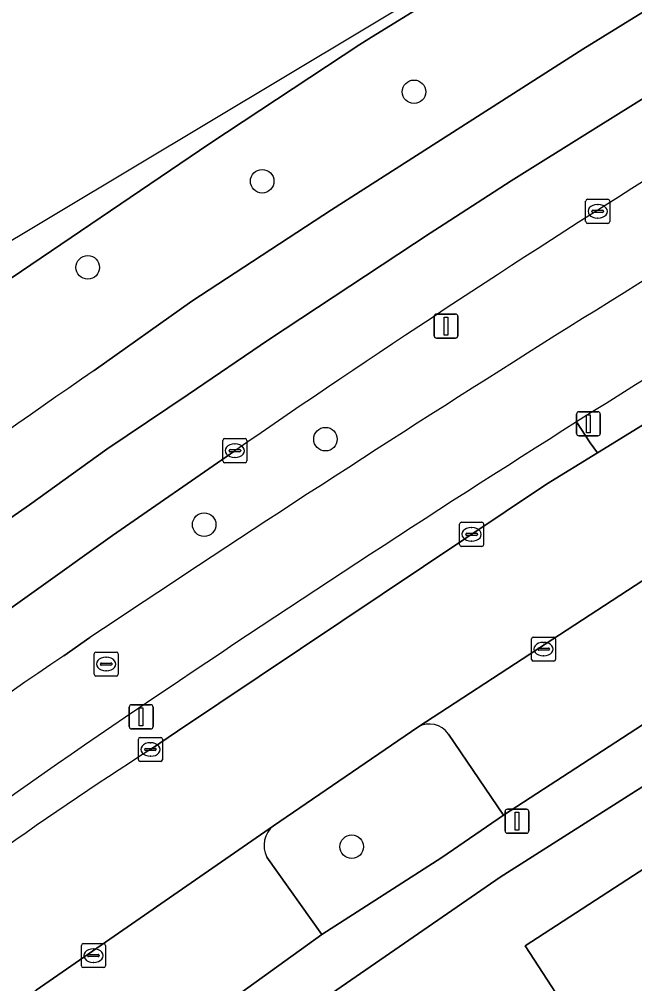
# Model space of a CAD drawing. Extents: x 157793 to 159380, y 380877 to 382313.
# Drawn here: x 159279.62 to 159305.17, y 382241.41 to 382281.47 of the extents above; entities that cross this region are included whole.
import ezdxf

# ---------------------------------------------------------------- set-up
doc = ezdxf.new("R2010")
doc.units = 0
for name, color, linetype in [('IMGEO_Berm_groen', 7, 'Continuous'), ('IMGEO_Boom', 7, 'Continuous'), ('IMGEO_Erf', 7, 'Continuous'), ('IMGEO_Fietspad_gesloten', 7, 'Continuous'), ('IMGEO_Groenvoorziening', 7, 'Continuous'), ('IMGEO_Haag', 7, 'Continuous'), ('IMGEO_Kolk', 7, 'Continuous'), ('IMGEO_Lichtmast', 7, 'Continuous'), ('IMGEO_Pand', 7, 'Continuous'), ('IMGEO_Parkeervlak_open', 7, 'Continuous'), ('IMGEO_Rijbaan_lokaal_open', 7, 'Continuous'), ('IMGEO_Rijbaan_regionaal_gesloten', 7, 'Continuous'), ('IMGEO_Rioolput', 7, 'Continuous'), ('IMGEO_Voetpad_open', 7, 'Continuous')]:
    doc.layers.add(name, color=color, linetype=linetype)

msp = doc.modelspace()

# ---------------------------------------------------------------- linework, layer by layer
at = {"layer": 'IMGEO_Berm_groen'}
for points in [[(159282.73, 382266.884), (159286.789, 382269.758), (159292.584, 382273.547), (159295.27, 382275.268), (159303.014, 382280.231), (159332.792, 382298.613), (159332.445, 382299.229), (159337.653, 382302.145), (159336.445, 382304.369), (159331.233, 382301.401), (159330.883, 382302.026), (159316.315, 382294.009)], [(159304.22, 382286.885), (159294.138, 382280.656), (159293.753, 382280.418), (159287.526, 382276.305), (159278.456, 382270.167)], [(159302.76, 382264.747), (159303.325, 382263.881), (159303.623, 382263.459), (159313.692, 382269.649), (159323.259, 382275.451), (159337.517, 382284.018)], [(159288.572, 382263.55), (159283.491, 382260.03), (159269.885, 382250.306), (159266.086, 382247.449)], [(159281.467, 382255.031), (159282.556, 382255.785)]]:
    msp.add_lwpolyline(points, dxfattribs=at)
for centre, radius, start, end in [((159710.092, 381618.253), 767.616, 120.612637, 123.84624), ((159679.523, 381668.478), 705.328, 120.415184, 122.287443), ((159573.743, 381849.82), 502.489, 122.17524, 124.57721), ((159662.795, 381719.157), 666.674, 124.75662, 128.295043), ((159448.902, 382008.065), 298.374, 124.13598, 128.13216)]:
    msp.add_arc(centre, radius, start, end, dxfattribs=at)
at = {"layer": 'IMGEO_Boom'}
for centre in [(159296.008, 382278.457), (159289.706, 382274.742), (159282.465, 382271.164), (159292.332, 382264.029), (159287.298, 382260.481), (159293.423, 382247.103)]:
    msp.add_circle(centre, 0.489, dxfattribs=at)
at = {"layer": 'IMGEO_Erf'}
msp.add_lwpolyline([(159326.013, 382205.404), (159328.026, 382209.353), (159332.194, 382216.653), (159325.185, 382208.03), (159324.415, 382209.512), (159333.836, 382222.515), (159342.651, 382233.015), (159358.063, 382245.29), (159355.936, 382250), (159346.528, 382270.838), (159344.581, 382271.575), (159341.605, 382271.577), (159331.607, 382265.772), (159315.941, 382256.23), (159299.584, 382245.833), (159288.209, 382237.987)], dxfattribs=at)
msp.add_lwpolyline([(159303.352, 382238.788), (159300.626, 382242.979), (159311.433, 382250), (159313.473, 382251.325), (159314.068, 382250.41), (159317.084, 382252.368), (159316.491, 382253.281), (159317.515, 382253.949), (159324.271, 382258.37), (159325.312, 382259.015), (159325.951, 382258), (159330.363, 382251.201), (159331.021, 382250.202), (159330.718, 382250), (159330.24, 382249.682), (159332.197, 382246.688), (159332.965, 382247.178), (159339.82, 382236.676), (159336.591, 382232.859), (159319.981, 382213.224)], close=True, dxfattribs=at)
at = {"layer": 'IMGEO_Fietspad_gesloten'}
msp.add_lwpolyline([(159282.556, 382255.785), (159281.467, 382255.031)], dxfattribs=at)
for centre, radius, start, end in [((159710.092, 381618.253), 767.616, 120.612637, 123.84624), ((159679.523, 381668.478), 705.328, 120.415184, 122.287443), ((159675.057, 381675.887), 696.679, 122.302423, 124.088238), ((159448.902, 382008.065), 298.374, 124.13598, 128.13216), ((159479.319, 381965.734), 346.93, 124.14525, 131.36047)]:
    msp.add_arc(centre, radius, start, end, dxfattribs=at)
at = {"layer": 'IMGEO_Groenvoorziening'}
for points in [[(159285.068, 382251.14), (159286.196, 382251.896), (159301.513, 382262.162), (159303.623, 382263.459), (159303.325, 382263.881), (159302.76, 382264.747)], [(159296.168, 382252.073), (159290.171, 382247.975)], [(159299.724, 382248.41), (159297.439, 382251.783)], [(159289.895, 382246.672), (159292.186, 382243.456), (159297.159, 382246.648), (159299.724, 382248.41)]]:
    msp.add_lwpolyline(points, dxfattribs=at)
for centre, radius, start, end in [((159675.057, 381675.887), 696.679, 122.302423, 124.088238), ((159479.319, 381965.734), 346.93, 124.14525, 131.36047), ((159296.642, 382251.222), 0.974, 35.1444, 119.1497), ((159372.546, 382114.884), 161.92, 122.70082, 128.56745), ((159290.854, 382247.15), 1.071, 129.6078, 206.4731)]:
    msp.add_arc(centre, radius, start, end, dxfattribs=at)
at = {"layer": 'IMGEO_Haag'}
msp.add_lwpolyline([(159285.068, 382251.14), (159286.196, 382251.896), (159301.513, 382262.162), (159303.623, 382263.459), (159303.325, 382263.881), (159302.76, 382264.747)], dxfattribs=at)
for centre, radius, start, end in [((159675.057, 381675.887), 696.679, 122.302423, 124.088238), ((159479.319, 381965.734), 346.93, 124.14525, 131.36047), ((159372.546, 382114.884), 161.92, 122.70082, 128.56745)]:
    msp.add_arc(centre, radius, start, end, dxfattribs=at)
at = {"layer": 'IMGEO_Kolk'}
for p, q in [((159303.134, 382273.065), (159303.134, 382273.917)), ((159303.209, 382273.991), (159304.061, 382273.991)), ((159303.622, 382273.771), (159303.647, 382273.771)), ((159304.135, 382273.917), (159304.135, 382273.065)), ((159303.393, 382273.485), (159303.393, 382273.497)), ((159303.831, 382273.448), (159303.433, 382273.448)), ((159303.436, 382273.534), (159303.834, 382273.534)), ((159303.645, 382273.211), (159303.62, 382273.211)), ((159303.877, 382273.497), (159303.877, 382273.485)), ((159304.061, 382272.991), (159303.209, 382272.991)), ((159288.146, 382264.05), (159288.998, 382264.05)), ((159288.071, 382263.124), (159288.071, 382263.976)), ((159288.373, 382263.593), (159288.771, 382263.593)), ((159288.559, 382263.83), (159288.584, 382263.83)), ((159289.072, 382263.976), (159289.072, 382263.124)), ((159288.33, 382263.544), (159288.33, 382263.556)), ((159288.768, 382263.507), (159288.37, 382263.507)), ((159288.582, 382263.27), (159288.557, 382263.27)), ((159288.814, 382263.556), (159288.814, 382263.544)), ((159288.998, 382263.05), (159288.146, 382263.05)), ((159297.899, 382259.65), (159297.899, 382260.502)), ((159297.974, 382260.576), (159298.826, 382260.576)), ((159298.9, 382260.502), (159298.9, 382259.65)), ((159298.158, 382260.07), (159298.158, 382260.082)), ((159298.596, 382260.033), (159298.198, 382260.033)), ((159298.201, 382260.119), (159298.599, 382260.119)), ((159298.387, 382260.356), (159298.412, 382260.356)), ((159298.642, 382260.082), (159298.642, 382260.07)), ((159298.41, 382259.796), (159298.385, 382259.796)), ((159298.826, 382259.576), (159297.974, 382259.576)), ((159300.886, 382254.884), (159300.886, 382255.736)), ((159300.961, 382255.81), (159301.813, 382255.81)), ((159301.374, 382255.59), (159301.399, 382255.59)), ((159301.887, 382255.736), (159301.887, 382254.884)), ((159301.145, 382255.304), (159301.145, 382255.316)), ((159301.583, 382255.267), (159301.185, 382255.267)), ((159301.188, 382255.353), (159301.586, 382255.353)), ((159301.629, 382255.316), (159301.629, 382255.304)), ((159301.813, 382254.81), (159300.961, 382254.81)), ((159301.397, 382255.03), (159301.372, 382255.03)), ((159284.642, 382251.64), (159285.494, 382251.64)), ((159284.567, 382250.714), (159284.567, 382251.566)), ((159284.869, 382251.183), (159285.267, 382251.183)), ((159285.055, 382251.42), (159285.08, 382251.42)), ((159285.568, 382251.566), (159285.568, 382250.714)), ((159284.826, 382251.134), (159284.826, 382251.146)), ((159285.264, 382251.097), (159284.866, 382251.097)), ((159285.078, 382250.86), (159285.053, 382250.86)), ((159285.31, 382251.146), (159285.31, 382251.134)), ((159285.494, 382250.64), (159284.642, 382250.64)), ((159282.2, 382242.153), (159282.2, 382243.005)), ((159282.275, 382243.079), (159283.127, 382243.079)), ((159282.688, 382242.859), (159282.713, 382242.859)), ((159283.201, 382243.005), (159283.201, 382242.153)), ((159282.459, 382242.573), (159282.459, 382242.585)), ((159282.897, 382242.536), (159282.499, 382242.536)), ((159282.502, 382242.622), (159282.9, 382242.622)), ((159282.943, 382242.585), (159282.943, 382242.573)), ((159283.127, 382242.079), (159282.275, 382242.079)), ((159282.711, 382242.299), (159282.686, 382242.299))]:
    msp.add_line(p, q, dxfattribs=at)
for points in [[(159303.134, 382273.065), (159303.134, 382273.917)], [(159303.209, 382273.991), (159304.061, 382273.991)], [(159304.135, 382273.917), (159304.135, 382273.065)], [(159304.061, 382272.991), (159303.209, 382272.991)], [(159288.146, 382264.05), (159288.998, 382264.05)], [(159288.071, 382263.124), (159288.071, 382263.976)], [(159289.072, 382263.976), (159289.072, 382263.124)], [(159288.998, 382263.05), (159288.146, 382263.05)], [(159297.899, 382259.65), (159297.899, 382260.502)], [(159297.974, 382260.576), (159298.826, 382260.576)], [(159298.9, 382260.502), (159298.9, 382259.65)], [(159298.826, 382259.576), (159297.974, 382259.576)], [(159300.886, 382254.884), (159300.886, 382255.736)], [(159300.961, 382255.81), (159301.813, 382255.81)], [(159301.887, 382255.736), (159301.887, 382254.884)], [(159301.813, 382254.81), (159300.961, 382254.81)], [(159284.642, 382251.64), (159285.494, 382251.64)], [(159284.567, 382250.714), (159284.567, 382251.566)], [(159285.568, 382251.566), (159285.568, 382250.714)], [(159285.494, 382250.64), (159284.642, 382250.64)], [(159282.2, 382242.153), (159282.2, 382243.005)], [(159282.275, 382243.079), (159283.127, 382243.079)], [(159283.201, 382243.005), (159283.201, 382242.153)], [(159283.127, 382242.079), (159282.275, 382242.079)]]:
    msp.add_lwpolyline(points, dxfattribs=at)
for centre, radius, start, end in [((159303.211, 382273.915), 0.0765, 91.552, 178.448), ((159303.211, 382273.915), 0.0765, 91.552, 178.448), ((159304.059, 382273.915), 0.0765, 1.552, 88.448), ((159304.059, 382273.915), 0.0765, 1.552, 88.448), ((159303.433, 382273.494), 0.0403, 85.8775, 175.7526), ((159303.43, 382273.484), 0.0366, 178.938, 274.7102), ((159303.834, 382273.491), 0.043, 264.8664, 352.4533), ((159303.838, 382273.496), 0.0386, 1.7309, 96.639), ((159303.211, 382273.067), 0.0765, 181.552, 268.448), ((159303.211, 382273.067), 0.0765, 181.552, 268.448), ((159304.059, 382273.067), 0.0765, 271.552, 358.448), ((159304.059, 382273.067), 0.0765, 271.552, 358.448), ((159288.148, 382263.974), 0.0765, 91.552, 178.448), ((159288.148, 382263.974), 0.0765, 91.552, 178.448), ((159288.996, 382263.974), 0.0765, 1.552, 88.448), ((159288.996, 382263.974), 0.0765, 1.552, 88.448), ((159288.37, 382263.553), 0.0403, 85.8775, 175.7526), ((159288.775, 382263.555), 0.0386, 1.7309, 96.639), ((159288.367, 382263.543), 0.0366, 178.938, 274.7102), ((159288.771, 382263.55), 0.043, 264.8664, 352.4533), ((159288.148, 382263.126), 0.0765, 181.552, 268.448), ((159288.148, 382263.126), 0.0765, 181.552, 268.448), ((159288.996, 382263.126), 0.0765, 271.552, 358.448), ((159288.996, 382263.126), 0.0765, 271.552, 358.448), ((159297.976, 382260.5), 0.0765, 91.552, 178.448), ((159297.976, 382260.5), 0.0765, 91.552, 178.448), ((159298.824, 382260.5), 0.0765, 1.552, 88.448), ((159298.824, 382260.5), 0.0765, 1.552, 88.448), ((159298.198, 382260.079), 0.0403, 85.8775, 175.7526), ((159298.195, 382260.069), 0.0366, 178.938, 274.7102), ((159298.599, 382260.076), 0.043, 264.8664, 352.4533), ((159298.603, 382260.081), 0.0386, 1.7309, 96.639), ((159297.976, 382259.652), 0.0765, 181.552, 268.448), ((159297.976, 382259.652), 0.0765, 181.552, 268.448), ((159298.824, 382259.652), 0.0765, 271.552, 358.448), ((159298.824, 382259.652), 0.0765, 271.552, 358.448), ((159300.963, 382255.734), 0.0765, 91.552, 178.448), ((159300.963, 382255.734), 0.0765, 91.552, 178.448), ((159301.811, 382255.734), 0.0765, 1.552, 88.448), ((159301.811, 382255.734), 0.0765, 1.552, 88.448), ((159301.185, 382255.313), 0.0403, 85.8775, 175.7526), ((159301.182, 382255.303), 0.0366, 178.938, 274.7102), ((159301.586, 382255.31), 0.043, 264.8664, 352.4533), ((159301.59, 382255.315), 0.0386, 1.7309, 96.639), ((159300.963, 382254.886), 0.0765, 181.552, 268.448), ((159300.963, 382254.886), 0.0765, 181.552, 268.448), ((159301.811, 382254.886), 0.0765, 271.552, 358.448), ((159301.811, 382254.886), 0.0765, 271.552, 358.448), ((159284.644, 382251.564), 0.0765, 91.552, 178.448), ((159284.644, 382251.564), 0.0765, 91.552, 178.448), ((159285.492, 382251.564), 0.0765, 1.552, 88.448), ((159285.492, 382251.564), 0.0765, 1.552, 88.448), ((159284.866, 382251.143), 0.0403, 85.8775, 175.7526), ((159285.271, 382251.145), 0.0386, 1.7309, 96.639), ((159284.863, 382251.133), 0.0366, 178.938, 274.7102), ((159285.267, 382251.14), 0.043, 264.8664, 352.4533), ((159284.644, 382250.716), 0.0765, 181.552, 268.448), ((159284.644, 382250.716), 0.0765, 181.552, 268.448), ((159285.492, 382250.716), 0.0765, 271.552, 358.448), ((159285.492, 382250.716), 0.0765, 271.552, 358.448), ((159282.277, 382243.003), 0.0765, 91.552, 178.448), ((159282.277, 382243.003), 0.0765, 91.552, 178.448), ((159283.125, 382243.003), 0.0765, 1.552, 88.448), ((159283.125, 382243.003), 0.0765, 1.552, 88.448), ((159282.499, 382242.582), 0.0403, 85.8775, 175.7526), ((159282.496, 382242.572), 0.0366, 178.938, 274.7102), ((159282.9, 382242.579), 0.043, 264.8664, 352.4533), ((159282.904, 382242.584), 0.0386, 1.7309, 96.639), ((159282.277, 382242.155), 0.0765, 181.552, 268.448), ((159282.277, 382242.155), 0.0765, 181.552, 268.448), ((159283.125, 382242.155), 0.0765, 271.552, 358.448), ((159283.125, 382242.155), 0.0765, 271.552, 358.448)]:
    msp.add_arc(centre, radius, start, end, dxfattribs=at)
for centre, major_axis, ratio, start_param, end_param in [((159303.621, 382273.491), (-0.387, 0.002), 0.722429, 4.712389, 7.853982), ((159303.646, 382273.491), (-0.39, 0.002), 0.717154, 1.570796, 4.712389), ((159288.558, 382263.55), (-0.387, 0.002), 0.722429, 4.712389, 7.853982), ((159288.583, 382263.55), (-0.39, 0.002), 0.717154, 1.570796, 4.712389), ((159298.386, 382260.076), (-0.387, 0.002), 0.722429, 4.712389, 7.853982), ((159298.411, 382260.076), (-0.39, 0.002), 0.717154, 1.570796, 4.712389), ((159301.373, 382255.31), (-0.387, 0.002), 0.722429, 4.712389, 7.853982), ((159301.398, 382255.31), (-0.39, 0.002), 0.717154, 1.570796, 4.712389), ((159285.054, 382251.14), (-0.387, 0.002), 0.722429, 4.712389, 7.853982), ((159285.079, 382251.14), (-0.39, 0.002), 0.717154, 1.570796, 4.712389), ((159282.687, 382242.579), (-0.387, 0.002), 0.722429, 4.712389, 7.853982), ((159282.712, 382242.579), (-0.39, 0.002), 0.717154, 1.570796, 4.712389)]:
    msp.add_ellipse(centre, major_axis=major_axis, ratio=ratio, start_param=start_param, end_param=end_param, dxfattribs=at)
at = {"layer": 'IMGEO_Lichtmast'}
for p, q in [((159296.941, 382269.225), (159297.731, 382269.225)), ((159297.731, 382269.225), (159296.941, 382269.225)), ((159296.841, 382268.325), (159296.841, 382269.125)), ((159296.841, 382269.125), (159296.841, 382268.325)), ((159297.831, 382269.125), (159297.831, 382268.325)), ((159297.831, 382268.325), (159297.831, 382269.125)), ((159297.731, 382268.225), (159296.941, 382268.225)), ((159296.941, 382268.225), (159297.731, 382268.225)), ((159302.753, 382264.267), (159302.753, 382265.067)), ((159302.753, 382265.067), (159302.753, 382264.267)), ((159302.853, 382265.167), (159303.643, 382265.167)), ((159303.643, 382265.167), (159302.853, 382265.167)), ((159303.743, 382265.067), (159303.743, 382264.267)), ((159303.743, 382264.267), (159303.743, 382265.067)), ((159303.643, 382264.167), (159302.853, 382264.167)), ((159302.853, 382264.167), (159303.643, 382264.167)), ((159284.185, 382252.096), (159284.185, 382252.896)), ((159284.185, 382252.896), (159284.185, 382252.096)), ((159284.285, 382252.996), (159285.075, 382252.996)), ((159285.075, 382252.996), (159284.285, 382252.996)), ((159285.175, 382252.896), (159285.175, 382252.096)), ((159285.175, 382252.096), (159285.175, 382252.896)), ((159285.075, 382251.996), (159284.285, 382251.996)), ((159284.285, 382251.996), (159285.075, 382251.996)), ((159299.786, 382247.761), (159299.786, 382248.561)), ((159299.786, 382248.561), (159299.786, 382247.761)), ((159299.886, 382248.661), (159300.676, 382248.661)), ((159300.676, 382248.661), (159299.886, 382248.661)), ((159300.776, 382248.561), (159300.776, 382247.761)), ((159300.776, 382247.761), (159300.776, 382248.561)), ((159300.676, 382247.661), (159299.886, 382247.661)), ((159299.886, 382247.661), (159300.676, 382247.661))]:
    msp.add_line(p, q, dxfattribs=at)
for points in [[(159297.261, 382269.1), (159297.411, 382269.1), (159297.411, 382268.35), (159297.261, 382268.35), (159297.261, 382269.1)], [(159303.173, 382265.042), (159303.323, 382265.042), (159303.323, 382264.292), (159303.173, 382264.292), (159303.173, 382265.042)], [(159284.605, 382252.871), (159284.755, 382252.871), (159284.755, 382252.121), (159284.605, 382252.121), (159284.605, 382252.871)], [(159300.206, 382248.536), (159300.356, 382248.536), (159300.356, 382247.786), (159300.206, 382247.786), (159300.206, 382248.536)]]:
    msp.add_lwpolyline(points, dxfattribs=at)
for centre, start, end in [((159296.941, 382269.125), 90, 180), ((159296.941, 382269.125), 90, 180), ((159297.731, 382269.125), 0, 90), ((159297.731, 382269.125), 360, 90), ((159296.941, 382268.325), 180, 270), ((159296.941, 382268.325), 180, 270), ((159297.731, 382268.325), 270, 0), ((159297.731, 382268.325), 270, 0), ((159302.853, 382265.067), 90, 180), ((159302.853, 382265.067), 90, 180), ((159303.643, 382265.067), 0, 90), ((159303.643, 382265.067), 360, 90), ((159302.853, 382264.267), 180, 270), ((159302.853, 382264.267), 180, 270), ((159303.643, 382264.267), 270, 0), ((159303.643, 382264.267), 270, 0), ((159284.285, 382252.896), 90, 180), ((159284.285, 382252.896), 90, 180), ((159285.075, 382252.896), 0, 90), ((159285.075, 382252.896), 360, 90), ((159284.285, 382252.096), 180, 270), ((159284.285, 382252.096), 180, 270), ((159285.075, 382252.096), 270, 0), ((159285.075, 382252.096), 270, 0), ((159299.886, 382248.561), 90, 180), ((159299.886, 382248.561), 90, 180), ((159300.676, 382248.561), 0, 90), ((159300.676, 382248.561), 360, 90), ((159299.886, 382247.761), 180, 270), ((159299.886, 382247.761), 180, 270), ((159300.676, 382247.761), 270, 0), ((159300.676, 382247.761), 270, 0)]:
    msp.add_arc(centre, 0.1, start, end, dxfattribs=at)
at = {"layer": 'IMGEO_Pand'}
msp.add_lwpolyline([(159319.32, 382250.559), (159318.655, 382250.124), (159317.239, 382252.354), (159318.156, 382252.933), (159317.515, 382253.949), (159316.491, 382253.281), (159317.084, 382252.368), (159314.068, 382250.41), (159313.473, 382251.325), (159311.433, 382250), (159300.626, 382242.979), (159303.352, 382238.788)], dxfattribs=at)
at = {"layer": 'IMGEO_Parkeervlak_open'}
for points in [[(159306.101, 382258.549), (159296.168, 382252.073)], [(159297.439, 382251.783), (159299.724, 382248.41), (159308.214, 382253.94), (159305.899, 382257.223)], [(159290.171, 382247.975), (159280.328, 382241.144)], [(159281.657, 382240.841), (159283.908, 382237.483), (159292.186, 382243.456), (159289.895, 382246.672)]]:
    msp.add_lwpolyline(points, dxfattribs=at)
for centre, radius, start, end in [((159296.642, 382251.222), 0.974, 35.1444, 119.1497), ((159290.854, 382247.15), 1.071, 129.6078, 206.4731)]:
    msp.add_arc(centre, radius, start, end, dxfattribs=at)
at = {"layer": 'IMGEO_Rijbaan_lokaal_open'}
msp.add_lwpolyline([(159241.824, 382210.118), (159244.441, 382212.347), (159254.201, 382220.57), (159256.658, 382222.655), (159265.854, 382230.087), (159269.146, 382232.731), (159278.548, 382239.859), (159280.328, 382241.144), (159290.171, 382247.975), (159296.168, 382252.073), (159306.101, 382258.549), (159311.36, 382261.834), (159321.27, 382267.821), (159328.536, 382272.235), (159329.287, 382272.665), (159339.295, 382278.566), (159340.354, 382279.188), (159337.517, 382284.018), (159323.259, 382275.451), (159313.692, 382269.649), (159303.623, 382263.459), (159301.513, 382262.162), (159286.196, 382251.896), (159285.068, 382251.14)], dxfattribs=at)
msp.add_arc((159372.546, 382114.884), 161.92, 122.70082, 128.56745, dxfattribs=at)
at = {"layer": 'IMGEO_Rijbaan_regionaal_gesloten'}
for points in [[(159316.315, 382294.009), (159330.883, 382302.026), (159336.068, 382304.942), (159335.477, 382305.966), (159277.89, 382271.43), (159220.046, 382227.244), (159207.494, 382215.943)], [(159339.762, 382298.525), (159338.003, 382301.583), (159332.792, 382298.613), (159303.014, 382280.231), (159295.27, 382275.268), (159292.584, 382273.547), (159286.789, 382269.758), (159282.73, 382266.884)], [(159320.759, 382283.981), (159341.492, 382295.519), (159339.762, 382298.525), (159337.817, 382297.384), (159330.831, 382293.387), (159323.803, 382289.285), (159320.551, 382287.293), (159313.731, 382283.253), (159310.135, 382281.065), (159306.915, 382279.054), (159303.43, 382276.878), (159300.038, 382274.759), (159297.261, 382272.958), (159296.683, 382272.583), (159293.344, 382270.382), (159289.97, 382268.158), (159286.629, 382265.884), (159283.255, 382263.617), (159280.043, 382261.303), (159276.793, 382259.043)], [(159276.793, 382259.043), (159280.043, 382261.303), (159283.255, 382263.617), (159286.629, 382265.884), (159289.97, 382268.158), (159293.344, 382270.382), (159296.683, 382272.583), (159297.261, 382272.958), (159300.038, 382274.759), (159303.43, 382276.878), (159306.915, 382279.054), (159310.135, 382281.065), (159313.731, 382283.253), (159320.551, 382287.293), (159323.803, 382289.285), (159330.831, 382293.387), (159337.817, 382297.384), (159339.762, 382298.525)], [(159278.456, 382270.167), (159287.526, 382276.305), (159293.753, 382280.418), (159294.138, 382280.656), (159304.22, 382286.885)], [(159266.086, 382247.449), (159269.885, 382250.306), (159283.491, 382260.03), (159288.572, 382263.55)]]:
    msp.add_lwpolyline(points, dxfattribs=at)
for centre, radius, start, end in [((159573.743, 381849.82), 502.489, 122.17524, 124.57721), ((159662.795, 381719.157), 666.674, 124.75662, 128.295043)]:
    msp.add_arc(centre, radius, start, end, dxfattribs=at)
at = {"layer": 'IMGEO_Rioolput'}
for p, q in [((159282.804, 382255.188), (159283.656, 382255.188)), ((159282.729, 382254.262), (159282.729, 382255.114)), ((159283.217, 382254.968), (159283.242, 382254.968)), ((159283.73, 382255.114), (159283.73, 382254.262)), ((159282.988, 382254.682), (159282.988, 382254.694)), ((159283.426, 382254.645), (159283.028, 382254.645)), ((159283.031, 382254.731), (159283.429, 382254.731)), ((159283.24, 382254.408), (159283.215, 382254.408)), ((159283.472, 382254.694), (159283.472, 382254.682)), ((159283.656, 382254.188), (159282.804, 382254.188))]:
    msp.add_line(p, q, dxfattribs=at)
for points in [[(159282.804, 382255.188), (159283.656, 382255.188)], [(159282.729, 382254.262), (159282.729, 382255.114)], [(159283.73, 382255.114), (159283.73, 382254.262)], [(159283.656, 382254.188), (159282.804, 382254.188)]]:
    msp.add_lwpolyline(points, dxfattribs=at)
for centre, radius, start, end in [((159282.806, 382255.112), 0.0765, 91.552, 178.448), ((159282.806, 382255.112), 0.0765, 91.552, 178.448), ((159283.654, 382255.112), 0.0765, 1.552, 88.448), ((159283.654, 382255.112), 0.0765, 1.552, 88.448), ((159283.028, 382254.691), 0.0403, 85.8775, 175.7526), ((159283.025, 382254.681), 0.0366, 178.938, 274.7102), ((159283.429, 382254.688), 0.043, 264.8664, 352.4533), ((159283.433, 382254.693), 0.0386, 1.7309, 96.639), ((159282.806, 382254.264), 0.0765, 181.552, 268.448), ((159282.806, 382254.264), 0.0765, 181.552, 268.448), ((159283.654, 382254.264), 0.0765, 271.552, 358.448), ((159283.654, 382254.264), 0.0765, 271.552, 358.448)]:
    msp.add_arc(centre, radius, start, end, dxfattribs=at)
for centre, major_axis, ratio, start_param, end_param in [((159283.216, 382254.688), (-0.387, 0.002), 0.722429, 4.712389, 7.853982), ((159283.241, 382254.688), (-0.39, 0.002), 0.717154, 1.570796, 4.712389)]:
    msp.add_ellipse(centre, major_axis=major_axis, ratio=ratio, start_param=start_param, end_param=end_param, dxfattribs=at)
at = {"layer": 'IMGEO_Voetpad_open'}
for points in [[(159340.985, 382273.705), (159332.715, 382268.839), (159327.987, 382266.064), (159323.162, 382263.086), (159314.88, 382258.059), (159308.214, 382253.94), (159299.724, 382248.41), (159297.159, 382246.648), (159292.186, 382243.456), (159283.908, 382237.483), (159281.567, 382235.774), (159277.166, 382232.525), (159272.073, 382228.618), (159268.388, 382225.644), (159264.514, 382222.561), (159260.613, 382219.315), (159257.41, 382216.79), (159247.704, 382208.47), (159243.103, 382204.573), (159228.838, 382192.139), (159228.462, 382192.558)], [(159288.209, 382237.987), (159299.584, 382245.833), (159315.941, 382256.23), (159331.607, 382265.772), (159341.605, 382271.577), (159344.561, 382273.439)]]:
    msp.add_lwpolyline(points, dxfattribs=at)

doc.saveas('drawing.dxf')
